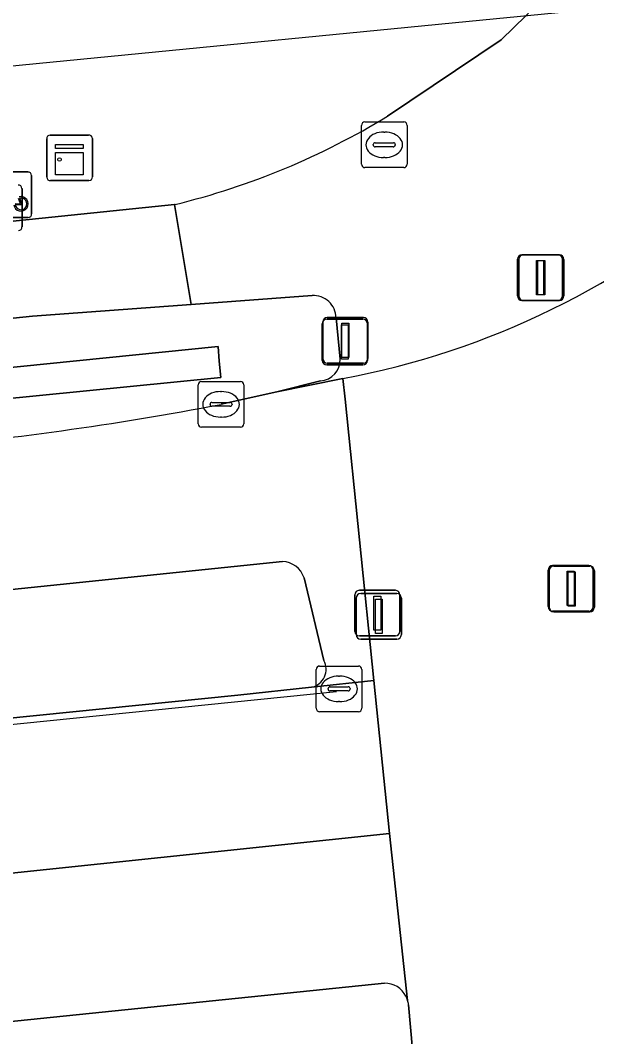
# Model space of a CAD drawing. Extents: x 160675 to 161153, y 383241 to 383714.
# Drawn here: x 161120.65 to 161133.28, y 383570.01 to 383592.29 of the extents above; entities that cross this region are included whole.
import ezdxf

# ---------------------------------------------------------------- set-up
doc = ezdxf.new("R2010")
doc.units = 0
for name, color, linetype in [('IMGEO_Berm_groen', 7, 'Continuous'), ('IMGEO_Drukknoppaal', 7, 'Continuous'), ('IMGEO_Fietsenrek', 7, 'Continuous'), ('IMGEO_Fietspad_gesloten', 7, 'Continuous'), ('IMGEO_Fietspad_open', 7, 'Continuous'), ('IMGEO_Groenvoorziening', 7, 'Continuous'), ('IMGEO_Haag', 7, 'Continuous'), ('IMGEO_Kast', 7, 'Continuous'), ('IMGEO_Kolk', 7, 'Continuous'), ('IMGEO_Lijnafwatering', 7, 'Continuous'), ('IMGEO_OVBaan_gesloten', 7, 'Continuous'), ('IMGEO_Pand_overbouw', 7, 'Continuous'), ('IMGEO_Rijbaan_lokaal_gesloten', 7, 'Continuous'), ('IMGEO_Rioolput', 7, 'Continuous'), ('IMGEO_Verkeersregelinstallatiepaal', 7, 'Continuous'), ('IMGEO_Voetpad_open', 7, 'Continuous')]:
    doc.layers.add(name, color=color, linetype=linetype)

msp = doc.modelspace()

# ---------------------------------------------------------------- linework, layer by layer
at = {"layer": 'IMGEO_Berm_groen'}
for points in [[(161127.043, 383586.255), (161124.393, 383586.061), (161120.919, 383585.807), (161104.161, 383584.069)], [(161127.657, 383584.861), (161127.57, 383585.77)], [(161125.048, 383583.872), (161126.271, 383584.145), (161127.227, 383584.388)], [(161128.627, 383571.185), (161015.36, 383559.547)], [(161129.447, 383567.638), (161129.324, 383568.834), (161129.155, 383570.714)]]:
    msp.add_lwpolyline(points, dxfattribs=at)
msp.add_lwpolyline([(161124.987, 383585.136), (161125.009, 383584.82), (161125.04, 383584.459), (161079.275, 383579.914), (161076.031, 383579.618), (161075.981, 383580.2), (161079.215, 383580.51)], close=True, dxfattribs=at)
for centre, radius, start, end in [((161127.068, 383585.754), 0.502, 1.8458, 92.9072), ((161127.198, 383584.846), 0.459, 273.62, 1.8326), ((161111.876, 383652.658), 70.036, 275.04019, 280.84042), ((161128.633, 383570.662), 0.523, 26.9733, 90.7081), ((161128.63, 383570.659), 0.528, 16.5365, 27.0664), ((161128.695, 383570.671), 0.461, 5.2844, 17.3355)]:
    msp.add_arc(centre, radius, start, end, dxfattribs=at)
at = {"layer": 'IMGEO_Drukknoppaal'}
for p, q in [((161131.671, 383587.149), (161132.461, 383587.149)), ((161132.461, 383587.149), (161131.671, 383587.149)), ((161131.571, 383586.249), (161131.571, 383587.049)), ((161131.571, 383587.049), (161131.571, 383586.249)), ((161132.561, 383587.049), (161132.561, 383586.249)), ((161132.561, 383586.249), (161132.561, 383587.049)), ((161132.461, 383586.149), (161131.671, 383586.149)), ((161131.671, 383586.149), (161132.461, 383586.149)), ((161127.376, 383585.776), (161128.166, 383585.776)), ((161128.166, 383585.776), (161127.376, 383585.776)), ((161127.276, 383584.876), (161127.276, 383585.676)), ((161127.276, 383585.676), (161127.276, 383584.876)), ((161128.266, 383585.676), (161128.266, 383584.876)), ((161128.266, 383584.876), (161128.266, 383585.676)), ((161128.166, 383584.776), (161127.376, 383584.776)), ((161127.376, 383584.776), (161128.166, 383584.776)), ((161132.236, 383579.426), (161132.236, 383580.226)), ((161132.236, 383580.226), (161132.236, 383579.426)), ((161132.336, 383580.326), (161133.126, 383580.326)), ((161133.126, 383580.326), (161132.336, 383580.326)), ((161133.226, 383580.226), (161133.226, 383579.426)), ((161133.226, 383579.426), (161133.226, 383580.226)), ((161128.108, 383579.724), (161128.898, 383579.724)), ((161128.898, 383579.724), (161128.108, 383579.724)), ((161128.008, 383578.824), (161128.008, 383579.624)), ((161128.008, 383579.624), (161128.008, 383578.824)), ((161128.998, 383579.624), (161128.998, 383578.824)), ((161128.998, 383578.824), (161128.998, 383579.624)), ((161133.126, 383579.326), (161132.336, 383579.326)), ((161132.336, 383579.326), (161133.126, 383579.326)), ((161128.898, 383578.724), (161128.108, 383578.724)), ((161128.108, 383578.724), (161128.898, 383578.724))]:
    msp.add_line(p, q, dxfattribs=at)
for points in [[(161131.991, 383587.024), (161132.141, 383587.024), (161132.141, 383586.274), (161131.991, 383586.274), (161131.991, 383587.024)], [(161127.696, 383585.651), (161127.846, 383585.651), (161127.846, 383584.901), (161127.696, 383584.901), (161127.696, 383585.651)], [(161132.656, 383580.201), (161132.806, 383580.201), (161132.806, 383579.451), (161132.656, 383579.451), (161132.656, 383580.201)], [(161128.428, 383579.599), (161128.578, 383579.599), (161128.578, 383578.849), (161128.428, 383578.849), (161128.428, 383579.599)]]:
    msp.add_lwpolyline(points, dxfattribs=at)
for centre, start, end in [((161131.671, 383587.049), 90, 180), ((161131.671, 383587.049), 90, 180), ((161132.461, 383587.049), 0, 90), ((161132.461, 383587.049), 360, 90), ((161131.671, 383586.249), 180, 270), ((161131.671, 383586.249), 180, 270), ((161132.461, 383586.249), 270, 0), ((161132.461, 383586.249), 270, 0), ((161127.376, 383585.676), 90, 180), ((161127.376, 383585.676), 90, 180), ((161128.166, 383585.676), 0, 90), ((161128.166, 383585.676), 360, 90), ((161127.376, 383584.876), 180, 270), ((161127.376, 383584.876), 180, 270), ((161128.166, 383584.876), 270, 0), ((161128.166, 383584.876), 270, 0), ((161132.336, 383580.226), 90, 180), ((161132.336, 383580.226), 90, 180), ((161133.126, 383580.226), 0, 90), ((161133.126, 383580.226), 360, 90), ((161128.108, 383579.624), 90, 180), ((161128.108, 383579.624), 90, 180), ((161128.898, 383579.624), 0, 90), ((161128.898, 383579.624), 360, 90), ((161132.336, 383579.426), 180, 270), ((161132.336, 383579.426), 180, 270), ((161133.126, 383579.426), 270, 0), ((161133.126, 383579.426), 270, 0), ((161128.108, 383578.824), 180, 270), ((161128.108, 383578.824), 180, 270), ((161128.898, 383578.824), 270, 0), ((161128.898, 383578.824), 270, 0)]:
    msp.add_arc(centre, 0.1, start, end, dxfattribs=at)
at = {"layer": 'IMGEO_Fietsenrek'}
for p, q in [((161119.973, 383588.964), (161120.814, 383588.964)), ((161120.814, 383588.964), (161119.973, 383588.964)), ((161120.898, 383588.889), (161120.898, 383588.048)), ((161120.898, 383588.048), (161120.898, 383588.889)), ((161120.687, 383588.604), (161120.687, 383587.763)), ((161120.687, 383587.763), (161120.687, 383588.604)), ((161120.823, 383587.964), (161119.982, 383587.964)), ((161119.982, 383587.964), (161120.823, 383587.964))]:
    msp.add_line(p, q, dxfattribs=at)
for points in [[(161120.536, 383588.27), (161120.656, 383588.269), (161120.612, 383588.383)], [(161120.632, 383588.39), (161120.687, 383588.245), (161120.537, 383588.245)]]:
    msp.add_lwpolyline(points, dxfattribs=at)
for centre, radius, start, end in [((161120.82, 383588.886), 0.0779, 2.4484, 94.2845), ((161120.82, 383588.886), 0.0779, 2.4484, 94.2845), ((161120.609, 383588.601), 0.0779, 2.4484, 94.2845), ((161120.609, 383588.601), 0.0779, 2.4484, 94.2845), ((161120.665, 383588.265), 0.159, 187.0065, 105.7708), ((161120.665, 383588.265), 0.129, 188.6715, 104.5883), ((161120.82, 383588.042), 0.0779, 272.4484, 4.2845), ((161120.82, 383588.042), 0.0779, 272.4484, 4.2845), ((161120.609, 383587.757), 0.0779, 272.4484, 4.2845), ((161120.609, 383587.757), 0.0779, 272.4484, 4.2845)]:
    msp.add_arc(centre, radius, start, end, dxfattribs=at)
at = {"layer": 'IMGEO_Fietspad_gesloten'}
for points in [[(161120.919, 383585.807), (161124.393, 383586.061), (161124.031, 383588.251), (161097.14, 383585.472), (161095.135, 383585.325), (161088.148, 383584.88), (161085.622, 383584.741), (161084.155, 383584.661), (161072.168, 383584.096), (161068.177, 383583.808), (161062.195, 383583.186)], [(161104.161, 383584.069), (161120.919, 383585.807)]]:
    msp.add_lwpolyline(points, dxfattribs=at)
at = {"layer": 'IMGEO_Fietspad_open'}
for points in [[(161132.591, 383593.336), (161131.736, 383592.39), (161131.185, 383591.861), (161128.698, 383590.188)], [(161124.042, 383588.252), (161124.031, 383588.251), (161124.393, 383586.061), (161127.043, 383586.255)], [(161127.57, 383585.77), (161127.657, 383584.861)], [(161127.227, 383584.388), (161126.271, 383584.145), (161127.719, 383584.436)]]:
    msp.add_lwpolyline(points, dxfattribs=at)
for centre, radius, start, end in [((161120.15, 383604.18), 16.396, 283.7326, 301.4232), ((161124.327, 383602.31), 18.193, 280.7448, 311.2225), ((161127.068, 383585.754), 0.502, 1.8458, 92.9072), ((161127.198, 383584.846), 0.459, 273.62, 1.8326)]:
    msp.add_arc(centre, radius, start, end, dxfattribs=at)
at = {"layer": 'IMGEO_Groenvoorziening'}
msp.add_lwpolyline([(161125.04, 383584.459), (161125.009, 383584.82), (161124.987, 383585.136), (161079.215, 383580.51), (161075.981, 383580.2), (161076.031, 383579.618), (161079.275, 383579.914)], close=True, dxfattribs=at)
at = {"layer": 'IMGEO_Haag'}
msp.add_lwpolyline([(161125.04, 383584.459), (161125.009, 383584.82), (161124.987, 383585.136), (161079.215, 383580.51), (161075.981, 383580.2), (161076.031, 383579.618), (161079.275, 383579.914)], close=True, dxfattribs=at)
at = {"layer": 'IMGEO_Kast'}
for p, q in [((161121.304, 383589.774), (161122.145, 383589.774)), ((161122.145, 383589.774), (161121.304, 383589.774)), ((161121.229, 383588.849), (161121.229, 383589.69)), ((161121.229, 383589.69), (161121.229, 383588.849)), ((161122.229, 383589.699), (161122.229, 383588.858)), ((161122.229, 383588.858), (161122.229, 383589.699)), ((161122.154, 383588.774), (161121.313, 383588.774)), ((161121.313, 383588.774), (161122.154, 383588.774))]:
    msp.add_line(p, q, dxfattribs=at)
for points in [[(161121.424, 383589.564), (161122.024, 383589.564), (161122.024, 383589.479), (161121.424, 383589.479), (161121.424, 383589.564)], [(161121.424, 383589.389), (161122.024, 383589.389), (161122.024, 383588.9), (161121.424, 383588.9), (161121.424, 383589.389)]]:
    msp.add_lwpolyline(points, dxfattribs=at)
msp.add_circle((161121.508, 383589.238), 0.0377, dxfattribs=at)
for centre, start, end in [((161121.307, 383589.696), 92.4484, 184.2845), ((161121.307, 383589.696), 92.4484, 184.2845), ((161122.151, 383589.696), 2.4484, 94.2845), ((161122.151, 383589.696), 2.4484, 94.2845), ((161121.307, 383588.852), 182.4484, 274.2845), ((161121.307, 383588.852), 182.4484, 274.2845), ((161122.151, 383588.852), 272.4484, 4.2845), ((161122.151, 383588.852), 272.4484, 4.2845)]:
    msp.add_arc(centre, 0.0779, start, end, dxfattribs=at)
at = {"layer": 'IMGEO_Kolk'}
for p, q in [((161124.547, 383583.446), (161124.547, 383584.298)), ((161124.622, 383584.372), (161125.474, 383584.372)), ((161125.548, 383584.298), (161125.548, 383583.446)), ((161125.035, 383584.152), (161125.06, 383584.152)), ((161124.806, 383583.866), (161124.806, 383583.878)), ((161125.244, 383583.829), (161124.846, 383583.829)), ((161124.849, 383583.915), (161125.247, 383583.915)), ((161125.29, 383583.878), (161125.29, 383583.866)), ((161125.058, 383583.592), (161125.033, 383583.592)), ((161125.474, 383583.372), (161124.622, 383583.372)), ((161127.133, 383577.21), (161127.133, 383578.062)), ((161127.208, 383578.136), (161128.06, 383578.136)), ((161128.134, 383578.062), (161128.134, 383577.21)), ((161127.621, 383577.916), (161127.646, 383577.916)), ((161127.392, 383577.63), (161127.392, 383577.642)), ((161127.83, 383577.593), (161127.432, 383577.593)), ((161127.435, 383577.679), (161127.833, 383577.679)), ((161127.876, 383577.642), (161127.876, 383577.63)), ((161127.644, 383577.356), (161127.619, 383577.356)), ((161128.06, 383577.136), (161127.208, 383577.136))]:
    msp.add_line(p, q, dxfattribs=at)
for points in [[(161124.547, 383583.446), (161124.547, 383584.298)], [(161124.622, 383584.372), (161125.474, 383584.372)], [(161125.548, 383584.298), (161125.548, 383583.446)], [(161125.474, 383583.372), (161124.622, 383583.372)], [(161127.133, 383577.21), (161127.133, 383578.062)], [(161127.208, 383578.136), (161128.06, 383578.136)], [(161128.134, 383578.062), (161128.134, 383577.21)], [(161128.06, 383577.136), (161127.208, 383577.136)]]:
    msp.add_lwpolyline(points, dxfattribs=at)
for centre, radius, start, end in [((161124.624, 383584.296), 0.0765, 91.552, 178.448), ((161124.624, 383584.296), 0.0765, 91.552, 178.448), ((161125.472, 383584.296), 0.0765, 1.552, 88.448), ((161125.472, 383584.296), 0.0765, 1.552, 88.448), ((161124.846, 383583.875), 0.0403, 85.8775, 175.7526), ((161124.843, 383583.865), 0.0366, 178.938, 274.7102), ((161125.247, 383583.872), 0.043, 264.8664, 352.4533), ((161125.251, 383583.877), 0.0386, 1.7309, 96.639), ((161124.624, 383583.448), 0.0765, 181.552, 268.448), ((161124.624, 383583.448), 0.0765, 181.552, 268.448), ((161125.472, 383583.448), 0.0765, 271.552, 358.448), ((161125.472, 383583.448), 0.0765, 271.552, 358.448), ((161127.21, 383578.06), 0.0765, 91.552, 178.448), ((161127.21, 383578.06), 0.0765, 91.552, 178.448), ((161128.058, 383578.06), 0.0765, 1.552, 88.448), ((161128.058, 383578.06), 0.0765, 1.552, 88.448), ((161127.432, 383577.639), 0.0403, 85.8775, 175.7526), ((161127.429, 383577.629), 0.0366, 178.938, 274.7102), ((161127.833, 383577.636), 0.043, 264.8664, 352.4533), ((161127.837, 383577.641), 0.0386, 1.7309, 96.639), ((161127.21, 383577.212), 0.0765, 181.552, 268.448), ((161127.21, 383577.212), 0.0765, 181.552, 268.448), ((161128.058, 383577.212), 0.0765, 271.552, 358.448), ((161128.058, 383577.212), 0.0765, 271.552, 358.448)]:
    msp.add_arc(centre, radius, start, end, dxfattribs=at)
for centre, major_axis, ratio, start_param, end_param in [((161125.034, 383583.872), (-0.387, 0.002), 0.722429, 4.712389, 7.853982), ((161125.059, 383583.872), (-0.39, 0.002), 0.717154, 1.570796, 4.712389), ((161127.62, 383577.636), (-0.387, 0.002), 0.722429, 4.712389, 7.853982), ((161127.645, 383577.636), (-0.39, 0.002), 0.717154, 1.570796, 4.712389)]:
    msp.add_ellipse(centre, major_axis=major_axis, ratio=ratio, start_param=start_param, end_param=end_param, dxfattribs=at)
at = {"layer": 'IMGEO_Lijnafwatering'}
msp.add_lwpolyline([(161111.565, 383575.956), (161127.58, 383577.575)], dxfattribs=at)
at = {"layer": 'IMGEO_OVBaan_gesloten'}
msp.add_lwpolyline([(161099.72, 383571.421), (161128.738, 383574.467), (161128.396, 383577.816), (161127.033, 383577.671), (161125.413, 383577.499), (161107.04, 383575.646), (161088.192, 383573.701), (161084.138, 383573.282), (161038.417, 383568.551), (161015.019, 383566.144), (161015.035, 383565.999), (161015.167, 383562.758), (161045.124, 383565.881)], close=True, dxfattribs=at)
msp.add_lwpolyline([(161129.136, 383570.809), (161128.738, 383574.467), (161099.72, 383571.421), (161045.124, 383565.881), (161015.167, 383562.758), (161015.36, 383559.547), (161128.627, 383571.185)], dxfattribs=at)
for centre, radius, start, end in [((161128.633, 383570.662), 0.523, 26.9733, 90.7081), ((161128.63, 383570.659), 0.528, 16.5365, 27.0664)]:
    msp.add_arc(centre, radius, start, end, dxfattribs=at)
at = {"layer": 'IMGEO_Pand_overbouw'}
msp.add_lwpolyline([(161104.33, 383589.715), (161130.783, 383592.297), (161134.466, 383592.657), (161133.637, 383594.78), (161132.48, 383597.748), (161128.903, 383606.916), (161128.029, 383609.158), (161126.944, 383611.937), (161106.542, 383664.234), (161103.793, 383671.281), (161093.399, 383670.221), (161093.128, 383670.1), (161093.866, 383662.93), (161104.111, 383663.984), (161109.653, 383649.767), (161124.848, 383610.787), (161125.936, 383607.995), (161127.441, 383604.134), (161127.701, 383603.071), (161127.726, 383601.955), (161126.246, 383601.922)], dxfattribs=at)
at = {"layer": 'IMGEO_Rijbaan_lokaal_gesloten'}
for points in [[(161127.033, 383577.671), (161128.396, 383577.816), (161127.765, 383583.985), (161127.719, 383584.436), (161126.271, 383584.145), (161125.048, 383583.872)], [(161127.719, 383584.436), (161127.765, 383583.985), (161128.396, 383577.816), (161128.738, 383574.467), (161129.136, 383570.809)], [(161083.912, 383576.034), (161087.833, 383576.438), (161126.393, 383580.429)], [(161126.867, 383580.072), (161127.301, 383578.258)], [(161129.155, 383570.714), (161129.324, 383568.834), (161129.447, 383567.638), (161129.854, 383564.086), (161138.761, 383564.878), (161138.471, 383567.846), (161138.549, 383568.151)]]:
    msp.add_lwpolyline(points, dxfattribs=at)
for centre, radius, start, end in [((161124.327, 383602.31), 18.193, 280.7448, 311.2225), ((161111.876, 383652.658), 70.036, 275.04019, 280.84042), ((161126.364, 383579.898), 0.532, 19.1241, 86.9043), ((161126.95, 383578.064), 0.401, 281.949, 28.9721), ((161128.695, 383570.671), 0.461, 5.2844, 17.3355)]:
    msp.add_arc(centre, radius, start, end, dxfattribs=at)
at = {"layer": 'IMGEO_Rioolput'}
for p, q in [((161128.123, 383589.134), (161128.123, 383589.986)), ((161128.198, 383590.06), (161129.05, 383590.06)), ((161129.124, 383589.986), (161129.124, 383589.134)), ((161128.611, 383589.84), (161128.636, 383589.84)), ((161128.382, 383589.554), (161128.382, 383589.566)), ((161128.425, 383589.603), (161128.823, 383589.603)), ((161128.866, 383589.566), (161128.866, 383589.554)), ((161128.82, 383589.517), (161128.422, 383589.517)), ((161128.634, 383589.28), (161128.609, 383589.28)), ((161129.05, 383589.06), (161128.198, 383589.06))]:
    msp.add_line(p, q, dxfattribs=at)
for points in [[(161128.123, 383589.134), (161128.123, 383589.986)], [(161128.198, 383590.06), (161129.05, 383590.06)], [(161129.124, 383589.986), (161129.124, 383589.134)], [(161129.05, 383589.06), (161128.198, 383589.06)]]:
    msp.add_lwpolyline(points, dxfattribs=at)
for centre, radius, start, end in [((161128.2, 383589.984), 0.0765, 91.552, 178.448), ((161128.2, 383589.984), 0.0765, 91.552, 178.448), ((161129.048, 383589.984), 0.0765, 1.552, 88.448), ((161129.048, 383589.984), 0.0765, 1.552, 88.448), ((161128.422, 383589.563), 0.0403, 85.8775, 175.7526), ((161128.419, 383589.553), 0.0366, 178.938, 274.7102), ((161128.823, 383589.56), 0.043, 264.8664, 352.4533), ((161128.827, 383589.565), 0.0386, 1.7309, 96.639), ((161128.2, 383589.136), 0.0765, 181.552, 268.448), ((161128.2, 383589.136), 0.0765, 181.552, 268.448), ((161129.048, 383589.136), 0.0765, 271.552, 358.448), ((161129.048, 383589.136), 0.0765, 271.552, 358.448)]:
    msp.add_arc(centre, radius, start, end, dxfattribs=at)
for centre, major_axis, ratio, start_param, end_param in [((161128.61, 383589.56), (-0.387, 0.002), 0.722429, 4.712389, 7.853982), ((161128.635, 383589.56), (-0.39, 0.002), 0.717154, 1.570796, 4.712389)]:
    msp.add_ellipse(centre, major_axis=major_axis, ratio=ratio, start_param=start_param, end_param=end_param, dxfattribs=at)
at = {"layer": 'IMGEO_Verkeersregelinstallatiepaal'}
for p, q in [((161131.64, 383587.15), (161132.43, 383587.15)), ((161132.43, 383587.15), (161131.64, 383587.15)), ((161131.54, 383586.25), (161131.54, 383587.05)), ((161131.54, 383587.05), (161131.54, 383586.25)), ((161132.53, 383587.05), (161132.53, 383586.25)), ((161132.53, 383586.25), (161132.53, 383587.05)), ((161132.43, 383586.15), (161131.64, 383586.15)), ((161131.64, 383586.15), (161132.43, 383586.15)), ((161127.365, 383585.736), (161128.155, 383585.736)), ((161128.155, 383585.736), (161127.365, 383585.736)), ((161127.265, 383584.836), (161127.265, 383585.636)), ((161127.265, 383585.636), (161127.265, 383584.836)), ((161128.255, 383585.636), (161128.255, 383584.836)), ((161128.255, 383584.836), (161128.255, 383585.636)), ((161128.155, 383584.736), (161127.365, 383584.736)), ((161127.365, 383584.736), (161128.155, 383584.736)), ((161132.213, 383579.438), (161132.213, 383580.238)), ((161132.213, 383580.238), (161132.213, 383579.438)), ((161132.313, 383580.338), (161133.103, 383580.338)), ((161133.103, 383580.338), (161132.313, 383580.338)), ((161133.203, 383580.238), (161133.203, 383579.438)), ((161133.203, 383579.438), (161133.203, 383580.238)), ((161128.078, 383579.796), (161128.868, 383579.796)), ((161128.868, 383579.796), (161128.078, 383579.796)), ((161127.978, 383578.896), (161127.978, 383579.696)), ((161127.978, 383579.696), (161127.978, 383578.896)), ((161128.968, 383579.696), (161128.968, 383578.896)), ((161128.968, 383578.896), (161128.968, 383579.696)), ((161133.103, 383579.338), (161132.313, 383579.338)), ((161132.313, 383579.338), (161133.103, 383579.338)), ((161128.868, 383578.796), (161128.078, 383578.796)), ((161128.078, 383578.796), (161128.868, 383578.796))]:
    msp.add_line(p, q, dxfattribs=at)
for points in [[(161131.96, 383587.025), (161132.11, 383587.025), (161132.11, 383586.275), (161131.96, 383586.275), (161131.96, 383587.025)], [(161127.685, 383585.611), (161127.835, 383585.611), (161127.835, 383584.861), (161127.685, 383584.861), (161127.685, 383585.611)], [(161132.633, 383580.213), (161132.783, 383580.213), (161132.783, 383579.463), (161132.633, 383579.463), (161132.633, 383580.213)], [(161128.398, 383579.671), (161128.548, 383579.671), (161128.548, 383578.921), (161128.398, 383578.921), (161128.398, 383579.671)]]:
    msp.add_lwpolyline(points, dxfattribs=at)
for centre, start, end in [((161131.64, 383587.05), 90, 180), ((161131.64, 383587.05), 90, 180), ((161132.43, 383587.05), 0, 90), ((161132.43, 383587.05), 360, 90), ((161131.64, 383586.25), 180, 270), ((161131.64, 383586.25), 180, 270), ((161132.43, 383586.25), 270, 0), ((161132.43, 383586.25), 270, 0), ((161127.365, 383585.636), 90, 180), ((161127.365, 383585.636), 90, 180), ((161128.155, 383585.636), 0, 90), ((161128.155, 383585.636), 360, 90), ((161127.365, 383584.836), 180, 270), ((161127.365, 383584.836), 180, 270), ((161128.155, 383584.836), 270, 0), ((161128.155, 383584.836), 270, 0), ((161132.313, 383580.238), 90, 180), ((161132.313, 383580.238), 90, 180), ((161133.103, 383580.238), 0, 90), ((161133.103, 383580.238), 360, 90), ((161128.078, 383579.696), 90, 180), ((161128.078, 383579.696), 90, 180), ((161128.868, 383579.696), 0, 90), ((161128.868, 383579.696), 360, 90), ((161132.313, 383579.438), 180, 270), ((161132.313, 383579.438), 180, 270), ((161133.103, 383579.438), 270, 0), ((161133.103, 383579.438), 270, 0), ((161128.078, 383578.896), 180, 270), ((161128.078, 383578.896), 180, 270), ((161128.868, 383578.896), 270, 0), ((161128.868, 383578.896), 270, 0)]:
    msp.add_arc(centre, 0.1, start, end, dxfattribs=at)
at = {"layer": 'IMGEO_Voetpad_open'}
for points in [[(161128.698, 383590.188), (161131.185, 383591.861), (161131.736, 383592.39), (161132.591, 383593.336), (161129.716, 383593.455), (161105.374, 383590.924), (161105.316, 383591.598), (161103.493, 383591.497), (161099.226, 383591.056), (161099.422, 383589.166), (161096.343, 383588.84), (161089.735, 383588.159), (161085.197, 383587.691), (161085.622, 383584.741), (161088.148, 383584.88), (161095.135, 383585.325), (161097.14, 383585.472), (161124.031, 383588.251), (161124.042, 383588.252)], [(161126.393, 383580.429), (161087.833, 383576.438), (161083.912, 383576.034), (161084.138, 383573.282), (161088.192, 383573.701), (161107.04, 383575.646), (161125.413, 383577.499), (161127.033, 383577.671)], [(161127.301, 383578.258), (161126.867, 383580.072)]]:
    msp.add_lwpolyline(points, dxfattribs=at)
for centre, radius, start, end in [((161120.15, 383604.18), 16.396, 283.7326, 301.4232), ((161126.364, 383579.898), 0.532, 19.1241, 86.9043), ((161126.95, 383578.064), 0.401, 281.949, 28.9721)]:
    msp.add_arc(centre, radius, start, end, dxfattribs=at)

doc.saveas('drawing.dxf')
